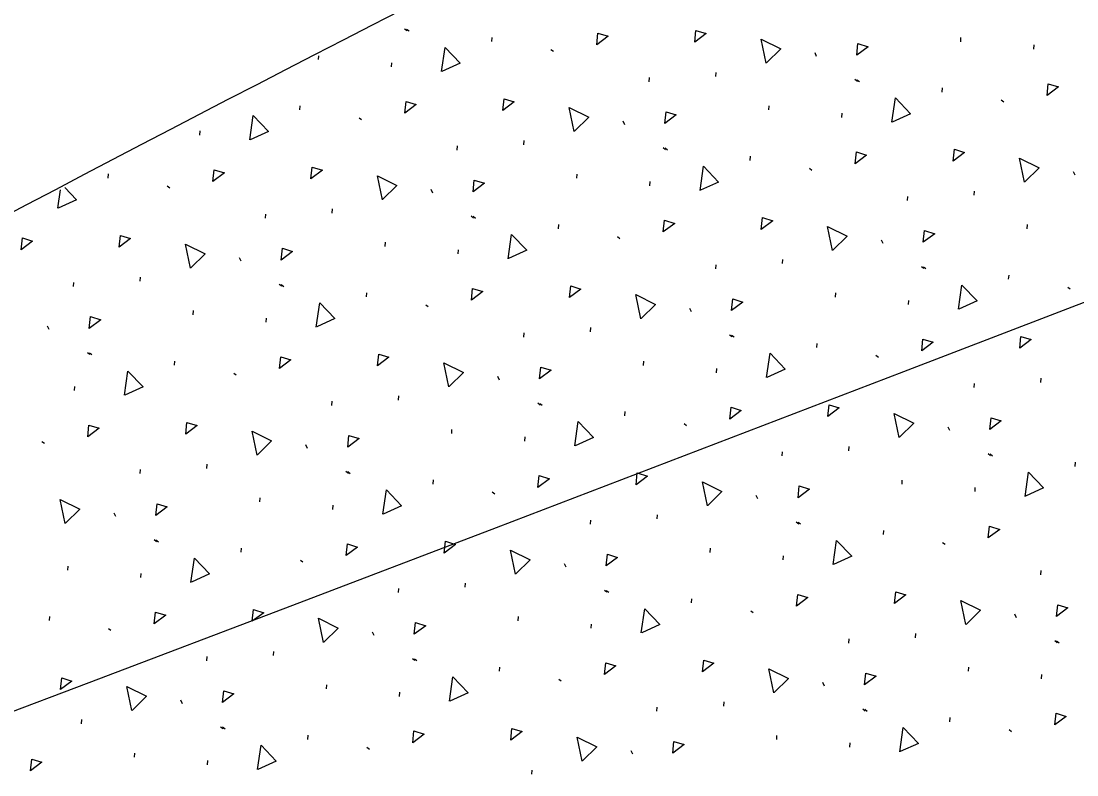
# Model space of a CAD drawing. Extents: x 2338610 to 2351914, y 366540 to 376484.
# Drawn here: x 2348555.33 to 2348569.12, y 367661.17 to 367671.01 of the extents above; entities that cross this region are included whole.
import ezdxf

# ---------------------------------------------------------------- set-up
doc = ezdxf.new("R2010")
doc.units = 0
for name, color, linetype in [('RD_HC_Cl', 7, 'Continuous'), ('RD_PD_ConcMed', 7, 'Continuous'), ('RD_PD_Final_LnLine', 7, 'Continuous')]:
    doc.layers.add(name, color=color, linetype=linetype)

msp = doc.modelspace()

# ---------------------------------------------------------------- linework, layer by layer
at = {"layer": 'RD_HC_Cl'}
msp.add_arc((2347533.93, 370355.677), 2880.79, 281.440729, 295.940729, dxfattribs=at)
at = {"layer": 'RD_PD_ConcMed'}
for p, q in [((2348560.34, 367670.91), (2348560.372, 367670.886)), ((2348560.365, 367670.905), (2348560.397, 367670.881)), ((2348561.478, 367670.742), (2348561.482, 367670.797)), ((2348567.599, 367670.741), (2348567.603, 367670.796)), ((2348568.553, 367670.644), (2348568.557, 367670.698)), ((2348562.25, 367670.64), (2348562.282, 367670.616)), ((2348565.693, 367670.598), (2348565.714, 367670.553)), ((2348559.216, 367670.51), (2348559.219, 367670.555)), ((2348560.169, 367670.412), (2348560.173, 367670.467)), ((2348564.403, 367670.287), (2348564.407, 367670.341)), ((2348563.532, 367670.219), (2348563.536, 367670.273)), ((2348566.219, 367670.25), (2348566.251, 367670.226)), ((2348566.244, 367670.245), (2348566.276, 367670.221)), ((2348567.356, 367670.082), (2348567.36, 367670.137)), ((2348558.973, 367669.851), (2348558.977, 367669.906)), ((2348565.094, 367669.85), (2348565.098, 367669.904)), ((2348568.129, 367669.98), (2348568.161, 367669.956)), ((2348559.745, 367669.749), (2348559.778, 367669.725)), ((2348566.048, 367669.752), (2348566.052, 367669.807)), ((2348563.188, 367669.707), (2348563.21, 367669.661)), ((2348557.665, 367669.521), (2348557.669, 367669.576)), ((2348561.027, 367669.327), (2348561.031, 367669.382)), ((2348561.898, 367669.396), (2348561.902, 367669.45)), ((2348563.714, 367669.358), (2348563.746, 367669.335)), ((2348563.739, 367669.354), (2348563.771, 367669.33)), ((2348564.851, 367669.191), (2348564.856, 367669.246)), ((2348565.624, 367669.089), (2348565.656, 367669.065)), ((2348569.066, 367669.047), (2348569.088, 367669.002)), ((2348556.468, 367668.96), (2348556.472, 367669.014)), ((2348562.59, 367668.958), (2348562.594, 367669.013)), ((2348563.543, 367668.861), (2348563.547, 367668.916)), ((2348555.812, 367668.567), (2348555.848, 367668.809)), ((2348557.241, 367668.858), (2348557.273, 367668.834)), ((2348560.683, 367668.815), (2348560.705, 367668.77)), ((2348567.777, 367668.736), (2348567.781, 367668.79)), ((2348566.905, 367668.667), (2348566.91, 367668.722)), ((2348559.393, 367668.504), (2348559.397, 367668.559)), ((2348558.522, 367668.436), (2348558.526, 367668.49)), ((2348561.209, 367668.467), (2348561.241, 367668.443)), ((2348561.234, 367668.463), (2348561.266, 367668.439)), ((2348562.347, 367668.3), (2348562.351, 367668.354)), ((2348568.468, 367668.298), (2348568.472, 367668.353)), ((2348560.085, 367668.067), (2348560.089, 367668.122)), ((2348563.119, 367668.198), (2348563.151, 367668.174)), ((2348566.562, 367668.155), (2348566.584, 367668.11)), ((2348561.038, 367667.97), (2348561.043, 367668.024)), ((2348558.178, 367667.924), (2348558.2, 367667.879)), ((2348564.401, 367667.776), (2348564.405, 367667.83)), ((2348565.272, 367667.844), (2348565.276, 367667.899)), ((2348567.088, 367667.807), (2348567.12, 367667.783)), ((2348556.888, 367667.613), (2348556.893, 367667.668)), ((2348567.113, 367667.803), (2348567.145, 367667.779)), ((2348568.225, 367667.64), (2348568.23, 367667.694)), ((2348556.017, 367667.545), (2348556.021, 367667.599)), ((2348558.704, 367667.576), (2348558.736, 367667.552)), ((2348558.729, 367667.571), (2348558.762, 367667.547)), ((2348568.998, 367667.538), (2348569.03, 367667.514)), ((2348559.842, 367667.409), (2348559.846, 367667.463)), ((2348565.963, 367667.407), (2348565.968, 367667.462)), ((2348560.615, 367667.306), (2348560.647, 367667.283)), ((2348564.057, 367667.264), (2348564.079, 367667.219)), ((2348566.917, 367667.31), (2348566.921, 367667.364)), ((2348557.58, 367667.176), (2348557.584, 367667.23)), ((2348558.534, 367667.078), (2348558.538, 367667.133)), ((2348555.674, 367667.033), (2348555.696, 367666.988)), ((2348562.767, 367666.953), (2348562.771, 367667.008)), ((2348561.896, 367666.885), (2348561.9, 367666.939)), ((2348564.583, 367666.916), (2348564.615, 367666.892)), ((2348564.608, 367666.911), (2348564.64, 367666.888)), ((2348565.721, 367666.749), (2348565.725, 367666.803)), ((2348556.2, 367666.685), (2348556.232, 367666.661)), ((2348556.225, 367666.68), (2348556.257, 367666.656)), ((2348557.337, 367666.517), (2348557.341, 367666.572)), ((2348563.459, 367666.516), (2348563.463, 367666.57)), ((2348566.493, 367666.647), (2348566.525, 367666.623)), ((2348564.412, 367666.419), (2348564.417, 367666.473)), ((2348558.11, 367666.415), (2348558.142, 367666.391)), ((2348561.552, 367666.373), (2348561.574, 367666.328)), ((2348568.646, 367666.293), (2348568.65, 367666.348)), ((2348556.029, 367666.187), (2348556.033, 367666.242)), ((2348567.775, 367666.225), (2348567.779, 367666.279)), ((2348559.391, 367665.993), (2348559.395, 367666.048)), ((2348560.262, 367666.062), (2348560.266, 367666.116)), ((2348562.078, 367666.025), (2348562.11, 367666.001)), ((2348562.103, 367666.02), (2348562.135, 367665.996)), ((2348563.216, 367665.857), (2348563.22, 367665.912)), ((2348563.989, 367665.755), (2348564.021, 367665.731)), ((2348560.954, 367665.625), (2348560.958, 367665.679)), ((2348567.431, 367665.713), (2348567.453, 367665.668)), ((2348555.605, 367665.524), (2348555.637, 367665.5)), ((2348559.047, 367665.482), (2348559.069, 367665.436)), ((2348561.908, 367665.527), (2348561.912, 367665.582)), ((2348565.27, 367665.333), (2348565.274, 367665.388)), ((2348566.141, 367665.402), (2348566.145, 367665.456)), ((2348567.957, 367665.365), (2348567.989, 367665.341)), ((2348567.982, 367665.36), (2348568.014, 367665.336)), ((2348557.758, 367665.17), (2348557.762, 367665.225)), ((2348569.095, 367665.197), (2348569.099, 367665.252)), ((2348556.886, 367665.102), (2348556.891, 367665.157)), ((2348559.573, 367665.133), (2348559.606, 367665.109)), ((2348559.599, 367665.129), (2348559.631, 367665.105)), ((2348560.711, 367664.966), (2348560.715, 367665.02)), ((2348566.833, 367664.965), (2348566.837, 367665.019)), ((2348567.786, 367664.867), (2348567.79, 367664.922)), ((2348558.449, 367664.733), (2348558.453, 367664.788)), ((2348561.484, 367664.864), (2348561.516, 367664.84)), ((2348564.926, 367664.822), (2348564.948, 367664.776)), ((2348559.403, 367664.636), (2348559.407, 367664.69)), ((2348556.543, 367664.59), (2348556.565, 367664.545)), ((2348562.765, 367664.442), (2348562.769, 367664.497)), ((2348563.636, 367664.511), (2348563.64, 367664.565)), ((2348565.452, 367664.473), (2348565.484, 367664.449)), ((2348565.477, 367664.469), (2348565.509, 367664.445)), ((2348566.59, 367664.306), (2348566.594, 367664.361)), ((2348557.069, 367664.242), (2348557.101, 367664.218)), ((2348557.094, 367664.238), (2348557.126, 367664.214)), ((2348558.206, 367664.075), (2348558.211, 367664.129)), ((2348564.328, 367664.073), (2348564.332, 367664.128)), ((2348567.362, 367664.204), (2348567.395, 367664.18)), ((2348558.979, 367663.973), (2348559.011, 367663.949)), ((2348565.282, 367663.976), (2348565.286, 367664.03)), ((2348555.944, 367663.842), (2348555.949, 367663.896)), ((2348562.421, 367663.93), (2348562.443, 367663.885)), ((2348568.644, 367663.782), (2348568.648, 367663.837)), ((2348556.898, 367663.745), (2348556.902, 367663.799)), ((2348561.131, 367663.619), (2348561.136, 367663.674)), ((2348560.26, 367663.551), (2348560.265, 367663.605)), ((2348562.947, 367663.582), (2348562.979, 367663.558)), ((2348562.973, 367663.578), (2348563.005, 367663.554)), ((2348564.085, 367663.415), (2348564.089, 367663.469)), ((2348564.858, 367663.313), (2348564.89, 367663.289)), ((2348568.3, 367663.27), (2348568.322, 367663.225)), ((2348555.702, 367663.183), (2348555.706, 367663.238)), ((2348561.823, 367663.182), (2348561.827, 367663.237)), ((2348562.777, 367663.085), (2348562.781, 367663.139)), ((2348556.474, 367663.081), (2348556.506, 367663.057)), ((2348559.917, 367663.039), (2348559.939, 367662.994)), ((2348567.01, 367662.959), (2348567.014, 367663.014)), ((2348566.139, 367662.891), (2348566.143, 367662.945)), ((2348568.826, 367662.922), (2348568.858, 367662.898)), ((2348568.851, 367662.918), (2348568.883, 367662.894)), ((2348557.756, 367662.659), (2348557.76, 367662.714)), ((2348558.627, 367662.728), (2348558.631, 367662.782)), ((2348560.443, 367662.691), (2348560.475, 367662.667)), ((2348560.468, 367662.686), (2348560.5, 367662.662)), ((2348561.58, 367662.523), (2348561.584, 367662.578)), ((2348567.702, 367662.522), (2348567.706, 367662.577)), ((2348568.655, 367662.425), (2348568.66, 367662.479)), ((2348559.318, 367662.291), (2348559.323, 367662.345)), ((2348562.353, 367662.421), (2348562.385, 367662.397)), ((2348565.795, 367662.379), (2348565.817, 367662.334)), ((2348560.272, 367662.193), (2348560.276, 367662.248)), ((2348557.412, 367662.148), (2348557.434, 367662.102)), ((2348563.634, 367662), (2348563.638, 367662.054)), ((2348564.505, 367662.068), (2348564.51, 367662.122)), ((2348566.321, 367662.031), (2348566.353, 367662.007)), ((2348566.346, 367662.026), (2348566.379, 367662.002)), ((2348556.122, 367661.837), (2348556.126, 367661.891)), ((2348567.459, 367661.863), (2348567.463, 367661.918)), ((2348557.938, 367661.799), (2348557.97, 367661.776)), ((2348557.963, 367661.795), (2348557.995, 367661.771)), ((2348568.232, 367661.761), (2348568.264, 367661.737)), ((2348559.076, 367661.632), (2348559.08, 367661.687)), ((2348565.197, 367661.631), (2348565.201, 367661.685)), ((2348559.848, 367661.53), (2348559.88, 367661.506)), ((2348563.291, 367661.488), (2348563.313, 367661.443)), ((2348566.151, 367661.533), (2348566.155, 367661.588)), ((2348556.814, 367661.399), (2348556.818, 367661.454)), ((2348557.767, 367661.302), (2348557.771, 367661.357)), ((2348562.001, 367661.177), (2348562.005, 367661.231))]:
    msp.add_line(p, q, dxfattribs=at)
for points in [[(2348562.848, 367670.7), (2348562.864, 367670.853), (2348562.996, 367670.812), (2348562.848, 367670.7)], [(2348564.127, 367670.734), (2348564.143, 367670.887), (2348564.276, 367670.846), (2348564.127, 367670.734)], [(2348565.058, 367670.459), (2348564.993, 367670.773), (2348565.249, 367670.646), (2348565.062, 367670.463)], [(2348566.242, 367670.564), (2348566.258, 367670.718), (2348566.391, 367670.676), (2348566.242, 367670.564)], [(2348560.822, 367670.35), (2348560.868, 367670.667), (2348561.065, 367670.46), (2348560.827, 367670.352)], [(2348568.726, 367670.04), (2348568.743, 367670.193), (2348568.875, 367670.152), (2348568.726, 367670.04)], [(2348560.343, 367669.808), (2348560.359, 367669.961), (2348560.492, 367669.92), (2348560.343, 367669.808)], [(2348561.622, 367669.843), (2348561.638, 367669.996), (2348561.771, 367669.954), (2348561.622, 367669.843)], [(2348562.553, 367669.568), (2348562.488, 367669.882), (2348562.744, 367669.755), (2348562.558, 367669.571)], [(2348566.701, 367669.69), (2348566.747, 367670.007), (2348566.944, 367669.8), (2348566.706, 367669.692)], [(2348558.317, 367669.459), (2348558.363, 367669.776), (2348558.561, 367669.569), (2348558.322, 367669.461)], [(2348563.737, 367669.673), (2348563.754, 367669.826), (2348563.886, 367669.785), (2348563.737, 367669.673)], [(2348567.501, 367669.183), (2348567.517, 367669.336), (2348567.65, 367669.294), (2348567.501, 367669.183)], [(2348566.222, 367669.148), (2348566.238, 367669.302), (2348566.37, 367669.26), (2348566.222, 367669.148)], [(2348568.432, 367668.908), (2348568.367, 367669.222), (2348568.623, 367669.095), (2348568.436, 367668.911)], [(2348557.838, 367668.917), (2348557.854, 367669.07), (2348557.987, 367669.029), (2348557.838, 367668.917)], [(2348559.117, 367668.951), (2348559.134, 367669.104), (2348559.266, 367669.063), (2348559.117, 367668.951)], [(2348564.196, 367668.799), (2348564.242, 367669.116), (2348564.439, 367668.909), (2348564.201, 367668.801)], [(2348560.049, 367668.677), (2348559.984, 367668.99), (2348560.24, 367668.863), (2348560.053, 367668.68)], [(2348561.233, 367668.782), (2348561.249, 367668.935), (2348561.381, 367668.894), (2348561.233, 367668.782)], [(2348555.903, 367668.837), (2348556.056, 367668.678), (2348555.818, 367668.569)], [(2348563.717, 367668.257), (2348563.733, 367668.41), (2348563.866, 367668.369), (2348563.717, 367668.257)], [(2348564.996, 367668.291), (2348565.012, 367668.444), (2348565.145, 367668.403), (2348564.996, 367668.291)], [(2348561.691, 367667.907), (2348561.737, 367668.224), (2348561.935, 367668.018), (2348561.696, 367667.909)], [(2348565.927, 367668.017), (2348565.862, 367668.33), (2348566.118, 367668.204), (2348565.931, 367668.02)], [(2348567.111, 367668.122), (2348567.127, 367668.275), (2348567.26, 367668.234), (2348567.111, 367668.122)], [(2348555.333, 367668.026), (2348555.35, 367668.179), (2348555.482, 367668.138), (2348555.333, 367668.026)], [(2348556.613, 367668.06), (2348556.629, 367668.213), (2348556.761, 367668.172), (2348556.613, 367668.06)], [(2348557.544, 367667.785), (2348557.479, 367668.099), (2348557.735, 367667.972), (2348557.548, 367667.789)], [(2348558.728, 367667.891), (2348558.744, 367668.044), (2348558.877, 367668.002), (2348558.728, 367667.891)], [(2348562.491, 367667.4), (2348562.508, 367667.553), (2348562.64, 367667.512), (2348562.491, 367667.4)], [(2348567.57, 367667.248), (2348567.616, 367667.564), (2348567.813, 367667.358), (2348567.575, 367667.249)], [(2348561.212, 367667.366), (2348561.228, 367667.519), (2348561.361, 367667.478), (2348561.212, 367667.366)], [(2348563.422, 367667.125), (2348563.358, 367667.439), (2348563.614, 367667.312), (2348563.427, 367667.129)], [(2348559.186, 367667.016), (2348559.233, 367667.333), (2348559.43, 367667.126), (2348559.192, 367667.018)], [(2348564.607, 367667.231), (2348564.623, 367667.384), (2348564.755, 367667.342), (2348564.607, 367667.231)], [(2348556.223, 367666.999), (2348556.239, 367667.152), (2348556.372, 367667.111), (2348556.223, 367666.999)], [(2348567.091, 367666.706), (2348567.107, 367666.859), (2348567.239, 367666.818), (2348567.091, 367666.706)], [(2348568.37, 367666.74), (2348568.386, 367666.893), (2348568.519, 367666.852), (2348568.37, 367666.74)], [(2348558.707, 367666.475), (2348558.724, 367666.628), (2348558.856, 367666.586), (2348558.707, 367666.475)], [(2348559.987, 367666.509), (2348560.003, 367666.662), (2348560.135, 367666.621), (2348559.987, 367666.509)], [(2348565.065, 367666.356), (2348565.111, 367666.673), (2348565.309, 367666.466), (2348565.07, 367666.358)], [(2348556.682, 367666.125), (2348556.728, 367666.442), (2348556.925, 367666.235), (2348556.687, 367666.127)], [(2348560.918, 367666.234), (2348560.853, 367666.548), (2348561.109, 367666.421), (2348560.922, 367666.238)], [(2348562.102, 367666.339), (2348562.118, 367666.492), (2348562.251, 367666.451), (2348562.102, 367666.339)], [(2348564.586, 367665.815), (2348564.602, 367665.968), (2348564.735, 367665.926), (2348564.586, 367665.815)], [(2348565.865, 367665.849), (2348565.881, 367666.002), (2348566.014, 367665.961), (2348565.865, 367665.849)], [(2348566.796, 367665.574), (2348566.731, 367665.888), (2348566.988, 367665.761), (2348566.801, 367665.578)], [(2348556.203, 367665.583), (2348556.219, 367665.736), (2348556.351, 367665.695), (2348556.203, 367665.583)], [(2348557.482, 367665.617), (2348557.498, 367665.77), (2348557.631, 367665.729), (2348557.482, 367665.617)], [(2348562.56, 367665.465), (2348562.607, 367665.782), (2348562.804, 367665.575), (2348562.565, 367665.467)], [(2348567.98, 367665.679), (2348567.997, 367665.832), (2348568.129, 367665.791), (2348567.98, 367665.679)], [(2348558.413, 367665.343), (2348558.348, 367665.656), (2348558.604, 367665.53), (2348558.417, 367665.346)], [(2348559.597, 367665.448), (2348559.613, 367665.601), (2348559.746, 367665.56), (2348559.597, 367665.448)], [(2348562.081, 367664.923), (2348562.097, 367665.076), (2348562.23, 367665.035), (2348562.081, 367664.923)], [(2348563.361, 367664.957), (2348563.377, 367665.111), (2348563.509, 367665.069), (2348563.361, 367664.957)], [(2348568.439, 367664.805), (2348568.485, 367665.122), (2348568.682, 367664.915), (2348568.444, 367664.807)], [(2348564.292, 367664.683), (2348564.227, 367664.996), (2348564.483, 367664.87), (2348564.296, 367664.686)], [(2348565.476, 367664.788), (2348565.492, 367664.941), (2348565.624, 367664.9), (2348565.476, 367664.788)], [(2348560.055, 367664.574), (2348560.102, 367664.891), (2348560.299, 367664.684), (2348560.061, 367664.575)], [(2348555.908, 367664.451), (2348555.843, 367664.765), (2348556.099, 367664.638), (2348555.912, 367664.455)], [(2348557.092, 367664.557), (2348557.109, 367664.71), (2348557.241, 367664.669), (2348557.092, 367664.557)], [(2348567.96, 367664.263), (2348567.976, 367664.416), (2348568.109, 367664.375), (2348567.96, 367664.263)], [(2348565.934, 367663.914), (2348565.98, 367664.231), (2348566.178, 367664.024), (2348565.939, 367663.916)], [(2348559.577, 367664.032), (2348559.593, 367664.185), (2348559.725, 367664.144), (2348559.577, 367664.032)], [(2348560.856, 367664.066), (2348560.872, 367664.219), (2348561.004, 367664.178), (2348560.856, 367664.066)], [(2348561.787, 367663.791), (2348561.722, 367664.105), (2348561.978, 367663.978), (2348561.791, 367663.795)], [(2348557.551, 367663.682), (2348557.597, 367663.999), (2348557.794, 367663.793), (2348557.556, 367663.684)], [(2348562.971, 367663.897), (2348562.987, 367664.05), (2348563.12, 367664.009), (2348562.971, 367663.897)], [(2348566.734, 367663.406), (2348566.751, 367663.559), (2348566.883, 367663.518), (2348566.734, 367663.406)], [(2348565.455, 367663.372), (2348565.471, 367663.525), (2348565.604, 367663.484), (2348565.455, 367663.372)], [(2348567.666, 367663.132), (2348567.601, 367663.445), (2348567.857, 367663.318), (2348567.67, 367663.135)], [(2348557.072, 367663.141), (2348557.088, 367663.294), (2348557.221, 367663.253), (2348557.072, 367663.141)], [(2348558.351, 367663.175), (2348558.367, 367663.328), (2348558.5, 367663.287), (2348558.351, 367663.175)], [(2348563.429, 367663.022), (2348563.476, 367663.339), (2348563.673, 367663.133), (2348563.435, 367663.024)], [(2348568.85, 367663.237), (2348568.866, 367663.39), (2348568.998, 367663.349), (2348568.85, 367663.237)], [(2348559.282, 367662.9), (2348559.217, 367663.214), (2348559.473, 367663.087), (2348559.286, 367662.904)], [(2348560.466, 367663.005), (2348560.482, 367663.159), (2348560.615, 367663.117), (2348560.466, 367663.005)], [(2348562.95, 367662.481), (2348562.967, 367662.634), (2348563.099, 367662.593), (2348562.95, 367662.481)], [(2348564.23, 367662.515), (2348564.246, 367662.668), (2348564.378, 367662.627), (2348564.23, 367662.515)], [(2348555.846, 367662.284), (2348555.863, 367662.437), (2348555.995, 367662.395), (2348555.846, 367662.284)], [(2348560.925, 367662.131), (2348560.971, 367662.448), (2348561.168, 367662.241), (2348560.93, 367662.133)], [(2348565.161, 367662.24), (2348565.096, 367662.554), (2348565.352, 367662.427), (2348565.165, 367662.244)], [(2348566.345, 367662.346), (2348566.361, 367662.499), (2348566.494, 367662.457), (2348566.345, 367662.346)], [(2348556.777, 367662.009), (2348556.713, 367662.322), (2348556.969, 367662.196), (2348556.782, 367662.012)], [(2348557.962, 367662.114), (2348557.978, 367662.267), (2348558.11, 367662.226), (2348557.962, 367662.114)], [(2348568.829, 367661.821), (2348568.845, 367661.974), (2348568.978, 367661.933), (2348568.829, 367661.821)], [(2348560.446, 367661.589), (2348560.462, 367661.743), (2348560.594, 367661.701), (2348560.446, 367661.589)], [(2348561.725, 367661.624), (2348561.741, 367661.777), (2348561.874, 367661.735), (2348561.725, 367661.624)], [(2348566.803, 367661.471), (2348566.85, 367661.788), (2348567.047, 367661.581), (2348566.809, 367661.473)], [(2348562.656, 367661.349), (2348562.591, 367661.663), (2348562.847, 367661.536), (2348562.66, 367661.352)], [(2348563.84, 367661.454), (2348563.856, 367661.607), (2348563.989, 367661.566), (2348563.84, 367661.454)], [(2348558.42, 367661.24), (2348558.466, 367661.557), (2348558.663, 367661.35), (2348558.425, 367661.242)], [(2348555.457, 367661.223), (2348555.473, 367661.376), (2348555.605, 367661.335), (2348555.457, 367661.223)]]:
    msp.add_lwpolyline(points, dxfattribs=at)
at = {"layer": 'RD_PD_Final_LnLine'}
for centre, radius, start, end in [((2347533.93, 370355.677), 2859.79, 280.380274, 291.465397), ((2348779.028, 367243.816), 480.061, 113.11333, 119.58316), ((2347533.93, 370355.677), 2871.79, 288.734281, 291.465674), ((2347533.93, 370355.677), 2887.79, 280.380274, 291.594881)]:
    msp.add_arc(centre, radius, start, end, dxfattribs=at)

doc.saveas('drawing.dxf')
